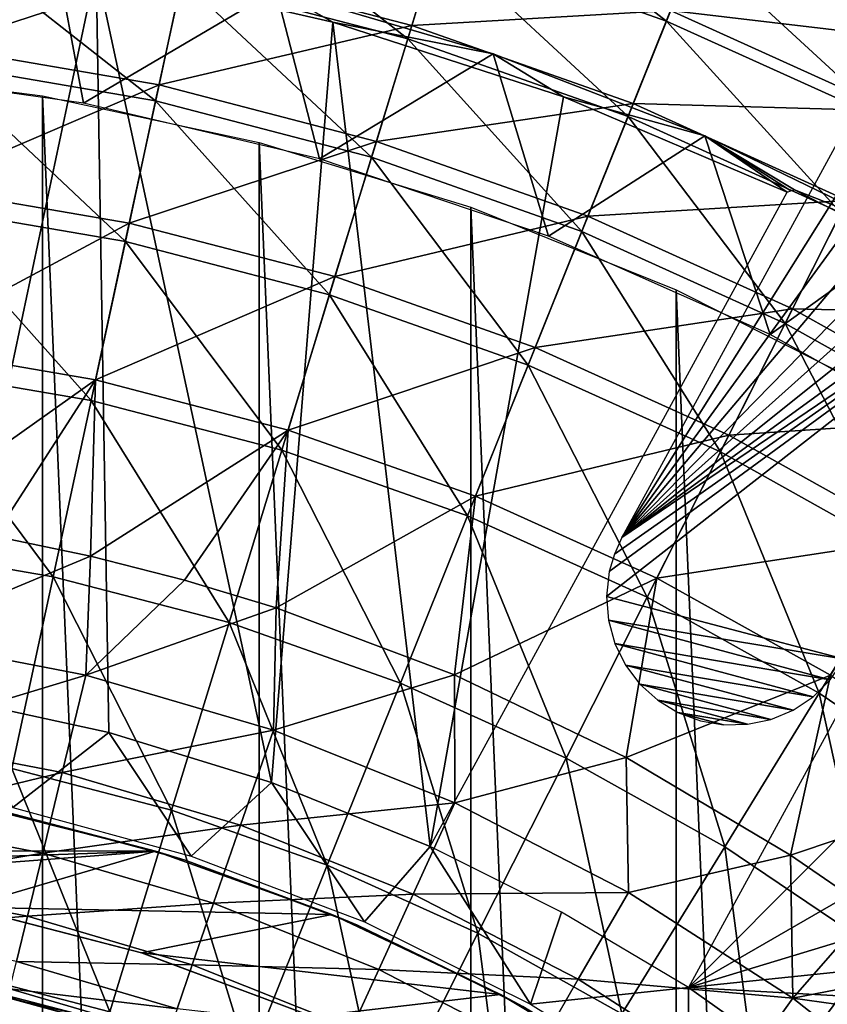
# Model space of a CAD drawing. Header units: millimetres. Extents: x -208 to -25, y 23 to 205.
# Tile 499 of 635: x -112.4 to -104.44, y 130.21 to 139.92. Entities that reach past the tile are written whole.
import ezdxf

# ---------------------------------------------------------------- set-up
doc = ezdxf.new("R2010")
doc.units = ezdxf.units.MM
doc.header["$LTSCALE"] = 65.185185
for name, color, linetype in [('1', 7, 'CONTINUOUS'), ('14', 7, 'CONTINUOUS'), ('225', 7, 'CONTINUOUS'), ('23', 7, 'CONTINUOUS'), ('26', 7, 'CONTINUOUS'), ('3', 7, 'CONTINUOUS'), ('33', 7, 'CONTINUOUS'), ('34', 7, 'CONTINUOUS'), ('4', 7, 'CONTINUOUS'), ('520', 7, 'CONTINUOUS'), ('527', 7, 'CONTINUOUS'), ('528', 7, 'CONTINUOUS'), ('530', 7, 'CONTINUOUS'), ('546', 7, 'CONTINUOUS')]:
    doc.layers.add(name, color=color, linetype=linetype)

msp = doc.modelspace()

# ---------------------------------------------------------------- linework, layer by layer
at = {"layer": '1', "linetype": 'CONTINUOUS'}
for points in [[(-112.8565, 132.1725, 4.24), (-111.0652, 131.7227, 4.24), (-112.5237, 132.1032, -23.26), (-112.8565, 132.1725, 4.24)], [(-112.5237, 132.1032, -23.26), (-111.0652, 131.7227, 4.24), (-112.5237, 132.1032, -39.76), (-112.5237, 132.1032, -23.26)], [(-112.5237, 132.1032, -39.76), (-111.0652, 131.7227, 4.24), (-110.7734, 131.6313, -39.76), (-112.5237, 132.1032, -39.76)], [(-111.0652, 131.7227, 4.24), (-109.3265, 131.0983, 4.24), (-110.7734, 131.6313, -39.76), (-111.0652, 131.7227, 4.24)], [(-110.7734, 131.6313, -39.76), (-109.3265, 131.0983, 4.24), (-109.0747, 130.9917, -39.76), (-110.7734, 131.6313, -39.76)], [(-109.3265, 131.0983, 4.24), (-107.665, 130.3102, 4.24), (-109.0747, 130.9917, -39.76), (-109.3265, 131.0983, 4.24)], [(-109.0747, 130.9917, -39.76), (-107.665, 130.3102, 4.24), (-107.4443, 130.1899, -39.76), (-109.0747, 130.9917, -39.76)], [(-107.665, 130.3102, 4.24), (-106.0909, 129.3643, 4.24), (-107.4443, 130.1899, -39.76), (-107.665, 130.3102, 4.24)]]:
    msp.add_3dface(points, dxfattribs=at)
at = {"layer": '14', "linetype": 'CONTINUOUS'}
for points in [[(-109.3177, 139.8927, -148.76), (-109.8802, 140.2121, -167.76), (-111.65, 140.4269, -148.76), (-109.3177, 139.8927, -148.76)], [(-107.7352, 139.5787, -167.76), (-109.8802, 140.2121, -167.76), (-109.3177, 139.8927, -148.76), (-107.7352, 139.5787, -167.76)], [(-107.0417, 139.155, -148.76), (-107.7352, 139.5787, -167.76), (-109.3177, 139.8927, -148.76), (-107.0417, 139.155, -148.76)], [(-105.6497, 138.7707, -167.76), (-107.7352, 139.5787, -167.76), (-107.0417, 139.155, -148.76), (-105.6497, 138.7707, -167.76)], [(-104.8365, 138.2177, -148.76), (-105.6497, 138.7707, -167.76), (-107.0417, 139.155, -148.76), (-104.8365, 138.2177, -148.76)], [(-103.6372, 137.7953, -167.76), (-105.6497, 138.7707, -167.76), (-104.7641, 138.241, -154.76), (-103.6372, 137.7953, -167.76)], [(-104.7641, 138.241, -154.76), (-105.6497, 138.7707, -167.76), (-104.8003, 138.2294, -151.7603), (-104.7641, 138.241, -154.76)], [(-104.8003, 138.2294, -151.7603), (-105.6497, 138.7707, -167.76), (-104.8365, 138.2177, -148.76), (-104.8003, 138.2294, -151.7603)], [(-103.5194, 137.6025, -154.76), (-103.6372, 137.7953, -167.76), (-104.7641, 138.241, -154.76), (-103.5194, 137.6025, -154.76)]]:
    msp.add_3dface(points, dxfattribs=at)
at = {"layer": '225', "linetype": 'CONTINUOUS'}
for points in [[(-104.1369, 139.08, -148.76), (-106.4671, 134.8123, -148.76), (-103.9724, 138.7872, -148.76), (-104.1369, 139.08, -148.76)], [(-103.9724, 138.7872, -148.76), (-106.4671, 134.8123, -148.76), (-103.7643, 138.5256, -148.76), (-103.9724, 138.7872, -148.76)], [(-103.7643, 138.5256, -148.76), (-106.4671, 134.8123, -148.76), (-103.5174, 138.3002, -148.76), (-103.7643, 138.5256, -148.76)], [(-106.4671, 134.8123, -148.76), (-103.2365, 138.1162, -148.76), (-103.5174, 138.3002, -148.76), (-106.4671, 134.8123, -148.76)], [(-102.9311, 137.9798, -148.76), (-103.2365, 138.1162, -148.76), (-106.4671, 134.8123, -148.76), (-102.9311, 137.9798, -148.76)], [(-102.6095, 137.894, -148.76), (-102.9311, 137.9798, -148.76), (-106.4671, 134.8123, -148.76), (-102.6095, 137.894, -148.76)], [(-104.2728, 133.6142, -148.76), (-101.9444, 137.8789, -148.76), (-106.6183, 134.2329, -148.76), (-104.2728, 133.6142, -148.76)], [(-106.6183, 134.2329, -148.76), (-101.9444, 137.8789, -148.76), (-106.5914, 134.479, -148.76), (-106.6183, 134.2329, -148.76)], [(-106.5914, 134.479, -148.76), (-101.9444, 137.8789, -148.76), (-106.5411, 134.6501, -148.76), (-106.5914, 134.479, -148.76)], [(-106.5411, 134.6501, -148.76), (-101.9444, 137.8789, -148.76), (-106.4671, 134.8123, -148.76), (-106.5411, 134.6501, -148.76)], [(-102.2783, 137.8599, -148.76), (-102.6095, 137.894, -148.76), (-106.4671, 134.8123, -148.76), (-102.2783, 137.8599, -148.76)], [(-101.9444, 137.8789, -148.76), (-102.2783, 137.8599, -148.76), (-106.4671, 134.8123, -148.76), (-101.9444, 137.8789, -148.76)], [(-106.601, 133.9974, -148.76), (-104.2728, 133.6142, -148.76), (-106.6183, 134.2329, -148.76), (-106.601, 133.9974, -148.76)], [(-104.4137, 133.4106, -148.76), (-104.2728, 133.6142, -148.76), (-106.601, 133.9974, -148.76), (-104.4137, 133.4106, -148.76)], [(-106.5377, 133.7691, -148.76), (-104.4137, 133.4106, -148.76), (-106.601, 133.9974, -148.76), (-106.5377, 133.7691, -148.76)], [(-104.581, 133.2439, -148.76), (-104.4137, 133.4106, -148.76), (-106.5377, 133.7691, -148.76), (-104.581, 133.2439, -148.76)], [(-106.4321, 133.5546, -148.76), (-104.581, 133.2439, -148.76), (-106.5377, 133.7691, -148.76), (-106.4321, 133.5546, -148.76)], [(-104.7783, 133.1128, -148.76), (-104.581, 133.2439, -148.76), (-106.4321, 133.5546, -148.76), (-104.7783, 133.1128, -148.76)], [(-106.2906, 133.3685, -148.76), (-104.7783, 133.1128, -148.76), (-106.4321, 133.5546, -148.76), (-106.2906, 133.3685, -148.76)], [(-104.9986, 133.02, -148.76), (-104.7783, 133.1128, -148.76), (-106.2906, 133.3685, -148.76), (-104.9986, 133.02, -148.76)], [(-106.1143, 133.2095, -148.76), (-104.9986, 133.02, -148.76), (-106.2906, 133.3685, -148.76), (-106.1143, 133.2095, -148.76)], [(-105.2274, 132.9719, -148.76), (-104.9986, 133.02, -148.76), (-106.1143, 133.2095, -148.76), (-105.2274, 132.9719, -148.76)], [(-105.9157, 133.0891, -148.76), (-105.2274, 132.9719, -148.76), (-106.1143, 133.2095, -148.76), (-105.9157, 133.0891, -148.76)], [(-105.4648, 132.9672, -148.76), (-105.2274, 132.9719, -148.76), (-105.9157, 133.0891, -148.76), (-105.4648, 132.9672, -148.76)], [(-105.6937, 133.0063, -148.76), (-105.4648, 132.9672, -148.76), (-105.9157, 133.0891, -148.76), (-105.6937, 133.0063, -148.76)]]:
    msp.add_3dface(points, dxfattribs=at)
at = {"layer": '23', "linetype": 'CONTINUOUS'}
for points in [[(-114.2818, 140.942, -167.76), (-112.0697, 140.6684, -167.76), (-114.1326, 139.4233, -167.76), (-114.2818, 140.942, -167.76)], [(-114.1326, 139.4233, -167.76), (-112.0697, 140.6684, -167.76), (-111.7763, 139.0933, -167.76), (-114.1326, 139.4233, -167.76)], [(-112.0697, 140.6684, -167.76), (-109.8802, 140.2121, -167.76), (-111.7763, 139.0933, -167.76), (-112.0697, 140.6684, -167.76)], [(-111.7763, 139.0933, -167.76), (-109.8802, 140.2121, -167.76), (-109.4497, 138.5438, -167.76), (-111.7763, 139.0933, -167.76)], [(-109.8802, 140.2121, -167.76), (-107.7352, 139.5787, -167.76), (-109.4497, 138.5438, -167.76), (-109.8802, 140.2121, -167.76)], [(-109.4497, 138.5438, -167.76), (-107.7352, 139.5787, -167.76), (-107.19, 137.7834, -167.76), (-109.4497, 138.5438, -167.76)], [(-107.7352, 139.5787, -167.76), (-105.6497, 138.7707, -167.76), (-107.19, 137.7834, -167.76), (-107.7352, 139.5787, -167.76)], [(-107.19, 137.7834, -167.76), (-105.6497, 138.7707, -167.76), (-105.0045, 136.8145, -167.76), (-107.19, 137.7834, -167.76)], [(-105.6497, 138.7707, -167.76), (-103.6372, 137.7953, -167.76), (-105.0045, 136.8145, -167.76), (-105.6497, 138.7707, -167.76)], [(-105.0045, 136.8145, -167.76), (-103.6372, 137.7953, -167.76), (-102.9281, 135.6527, -167.76), (-105.0045, 136.8145, -167.76)]]:
    msp.add_3dface(points, dxfattribs=at)
at = {"layer": '26', "linetype": 'CONTINUOUS'}
for points in [[(-100.5471, 135.6545, -148.76), (-102.2898, 136.8272, -148.76), (-105.8117, 130.3768, -148.76), (-100.5471, 135.6545, -148.76)], [(-98.9095, 134.3589, -148.76), (-100.5471, 135.6545, -148.76), (-105.8117, 130.3768, -148.76), (-98.9095, 134.3589, -148.76)], [(-97.3725, 132.936, -148.76), (-98.9095, 134.3589, -148.76), (-105.8117, 130.3768, -148.76), (-97.3725, 132.936, -148.76)], [(-95.9496, 131.3991, -148.76), (-97.3725, 132.936, -148.76), (-105.8117, 130.3768, -148.76), (-95.9496, 131.3991, -148.76)], [(-94.654, 129.7614, -148.76), (-95.9496, 131.3991, -148.76), (-105.8117, 130.3768, -148.76), (-94.654, 129.7614, -148.76)], [(-94.654, 129.7614, -148.76), (-105.8117, 130.3768, -148.76), (-104.4435, 129.4094, -148.76), (-94.654, 129.7614, -148.76)]]:
    msp.add_3dface(points, dxfattribs=at)
at = {"layer": '3', "linetype": 'CONTINUOUS'}
for points in [[(-112.9471, 131.1706, 4.24), (-112.9382, 131.1689, -4.76), (-111.2044, 130.7191, 4.24), (-112.9471, 131.1706, 4.24)], [(-112.9382, 131.1689, -4.76), (-111.1912, 130.7149, -4.76), (-111.2044, 130.7191, 4.24), (-112.9382, 131.1689, -4.76)], [(-111.2044, 130.7191, 4.24), (-111.1912, 130.7149, -4.76), (-109.517, 130.0932, 4.24), (-111.2044, 130.7191, 4.24)], [(-111.1912, 130.7149, -4.76), (-109.5011, 130.0866, -4.76), (-109.517, 130.0932, 4.24), (-111.1912, 130.7149, -4.76)]]:
    msp.add_3dface(points, dxfattribs=at)
at = {"layer": '33', "linetype": 'CONTINUOUS'}
for points in [[(-111.65, 140.4269, -148.76), (-114.0237, 140.7534, -148.76), (-113.1737, 133.2486, -148.76), (-111.65, 140.4269, -148.76)], [(-111.5268, 132.8922, -148.76), (-111.65, 140.4269, -148.76), (-113.1737, 133.2486, -148.76), (-111.5268, 132.8922, -148.76)], [(-109.3177, 139.8927, -148.76), (-111.65, 140.4269, -148.76), (-109.9219, 132.3986, -148.76), (-109.3177, 139.8927, -148.76)], [(-109.9219, 132.3986, -148.76), (-111.65, 140.4269, -148.76), (-111.5268, 132.8922, -148.76), (-109.9219, 132.3986, -148.76)], [(-108.3581, 131.7678, -148.76), (-109.3177, 139.8927, -148.76), (-109.9219, 132.3986, -148.76), (-108.3581, 131.7678, -148.76)], [(-107.0417, 139.155, -148.76), (-109.3177, 139.8927, -148.76), (-108.3581, 131.7678, -148.76), (-107.0417, 139.155, -148.76)], [(-104.8365, 138.2177, -148.76), (-107.0417, 139.155, -148.76), (-108.3581, 131.7678, -148.76), (-104.8365, 138.2177, -148.76)]]:
    msp.add_3dface(points, dxfattribs=at)
at = {"layer": '34', "linetype": 'CONTINUOUS'}
for points in [[(-112.4737, 132.1519, -39.76), (-111.5268, 132.8922, -148.76), (-113.1737, 133.2486, -148.76), (-112.4737, 132.1519, -39.76)], [(-111.5268, 132.8922, -148.76), (-112.4737, 132.1519, -39.76), (-110.7132, 131.6731, -39.76), (-111.5268, 132.8922, -148.76)], [(-109.9219, 132.3986, -148.76), (-111.5268, 132.8922, -148.76), (-110.7132, 131.6731, -39.76), (-109.9219, 132.3986, -148.76)], [(-109.006, 131.0254, -39.76), (-109.9219, 132.3986, -148.76), (-110.7132, 131.6731, -39.76), (-109.006, 131.0254, -39.76)], [(-108.3581, 131.7678, -148.76), (-109.9219, 132.3986, -148.76), (-109.006, 131.0254, -39.76), (-108.3581, 131.7678, -148.76)], [(-107.3677, 130.2141, -39.76), (-108.3581, 131.7678, -148.76), (-109.006, 131.0254, -39.76), (-107.3677, 130.2141, -39.76)], [(-107.0627, 131.1213, -148.76), (-108.3581, 131.7678, -148.76), (-107.3677, 130.2141, -39.76), (-107.0627, 131.1213, -148.76)], [(-105.8117, 130.3768, -148.76), (-107.0627, 131.1213, -148.76), (-107.3677, 130.2141, -39.76), (-105.8117, 130.3768, -148.76)], [(-105.8167, 129.2481, -39.76), (-105.8117, 130.3768, -148.76), (-107.3677, 130.2141, -39.76), (-105.8167, 129.2481, -39.76)], [(-104.4435, 129.4094, -148.76), (-105.8117, 130.3768, -148.76), (-105.8167, 129.2481, -39.76), (-104.4435, 129.4094, -148.76)]]:
    msp.add_3dface(points, dxfattribs=at)
at = {"layer": '4', "linetype": 'CONTINUOUS'}
for points in [[(-111.0652, 131.7227, 4.24), (-112.8565, 132.1725, 4.24), (-121.9691, 131.7267, 4.24), (-111.0652, 131.7227, 4.24)], [(-111.0652, 131.7227, 4.24), (-121.9691, 131.7267, 4.24), (-116.5237, 131.5348, 4.24), (-111.0652, 131.7227, 4.24)], [(-111.0652, 131.7227, 4.24), (-116.5237, 131.5348, 4.24), (-114.723, 131.4432, 4.24), (-111.0652, 131.7227, 4.24)], [(-111.0652, 131.7227, 4.24), (-114.723, 131.4432, 4.24), (-112.9471, 131.1706, 4.24), (-111.0652, 131.7227, 4.24)], [(-109.3265, 131.0983, 4.24), (-111.0652, 131.7227, 4.24), (-112.9471, 131.1706, 4.24), (-109.3265, 131.0983, 4.24)], [(-109.3265, 131.0983, 4.24), (-112.9471, 131.1706, 4.24), (-111.2044, 130.7191, 4.24), (-109.3265, 131.0983, 4.24)], [(-107.665, 130.3102, 4.24), (-109.3265, 131.0983, 4.24), (-111.2044, 130.7191, 4.24), (-107.665, 130.3102, 4.24)], [(-107.665, 130.3102, 4.24), (-111.2044, 130.7191, 4.24), (-109.517, 130.0932, 4.24), (-107.665, 130.3102, 4.24)], [(-106.0909, 129.3643, 4.24), (-107.665, 130.3102, 4.24), (-109.517, 130.0932, 4.24), (-106.0909, 129.3643, 4.24)]]:
    msp.add_3dface(points, dxfattribs=at)
at = {"layer": '520', "linetype": 'CONTINUOUS'}
for points in [[(-111.4337, 130.0141, 10.3214), (-113.1207, 130.4497, 10.3214), (-111.6901, 130.0508, 11.8717), (-111.4337, 130.0141, 10.3214)], [(-111.6901, 130.0508, 11.8717), (-113.1207, 130.4497, 10.3214), (-112.4943, 130.2685, 11.8717), (-111.6901, 130.0508, 11.8717)]]:
    msp.add_3dface(points, dxfattribs=at)
at = {"layer": '527', "linetype": 'CONTINUOUS'}
msp.add_3dface([(-113.1207, 130.4497, 10.3214), (-111.4337, 130.0141, 10.3214), (-113.3986, 128.9615, 7.3229), (-113.1207, 130.4497, 10.3214)], dxfattribs=at)
at = {"layer": '528', "linetype": 'CONTINUOUS'}
for points in [[(-111.7054, 134.6283, 27.6164), (-113.6431, 133.8199, 25.5508), (-112.6548, 134.8252, 27.6165), (-111.7054, 134.6283, 27.6164)], [(-111.7516, 133.4554, 25.5508), (-113.6431, 133.8199, 25.5508), (-111.7054, 134.6283, 27.6164), (-111.7516, 133.4554, 25.5508)], [(-110.7801, 134.3925, 27.6164), (-111.7516, 133.4554, 25.5508), (-111.7054, 134.6283, 27.6164), (-110.7801, 134.3925, 27.6164)], [(-109.8766, 134.119, 27.6164), (-111.7516, 133.4554, 25.5508), (-110.7801, 134.3925, 27.6164), (-109.8766, 134.119, 27.6164)], [(-109.9034, 132.9127, 25.5508), (-111.7516, 133.4554, 25.5508), (-109.8766, 134.119, 27.6164), (-109.9034, 132.9127, 25.5508)], [(-108.1194, 133.4579, 27.6164), (-109.9034, 132.9127, 25.5508), (-109.8766, 134.119, 27.6164), (-108.1194, 133.4579, 27.6164)], [(-111.7516, 133.4554, 25.5508), (-113.7836, 132.8421, 23.3991), (-113.6431, 133.8199, 25.5508), (-111.7516, 133.4554, 25.5508)], [(-111.9845, 132.4954, 23.3991), (-113.7836, 132.8421, 23.3991), (-111.7516, 133.4554, 25.5508), (-111.9845, 132.4954, 23.3991)], [(-109.9034, 132.9127, 25.5508), (-111.9845, 132.4954, 23.3991), (-111.7516, 133.4554, 25.5508), (-109.9034, 132.9127, 25.5508)], [(-108.1152, 132.1968, 25.5508), (-109.9034, 132.9127, 25.5508), (-108.1194, 133.4579, 27.6164), (-108.1152, 132.1968, 25.5508)], [(-106.4256, 132.6446, 27.6164), (-108.1152, 132.1968, 25.5508), (-108.1194, 133.4579, 27.6164), (-106.4256, 132.6446, 27.6164)], [(-110.2266, 131.9792, 23.3991), (-111.9845, 132.4954, 23.3991), (-109.9034, 132.9127, 25.5508), (-110.2266, 131.9792, 23.3991)], [(-108.1152, 132.1968, 25.5508), (-110.2266, 131.9792, 23.3991), (-109.9034, 132.9127, 25.5508), (-108.1152, 132.1968, 25.5508)], [(-111.9845, 132.4954, 23.3991), (-113.8998, 132.034, 21.1767), (-113.7836, 132.8421, 23.3991), (-111.9845, 132.4954, 23.3991)], [(-106.4031, 131.3142, 25.5508), (-108.1152, 132.1968, 25.5508), (-106.4256, 132.6446, 27.6164), (-106.4031, 131.3142, 25.5508)], [(-104.8043, 131.6824, 27.6165), (-106.4031, 131.3142, 25.5508), (-106.4256, 132.6446, 27.6164), (-104.8043, 131.6824, 27.6165)], [(-112.177, 131.7019, 21.1767), (-113.8998, 132.034, 21.1767), (-111.9845, 132.4954, 23.3991), (-112.177, 131.7019, 21.1767)], [(-110.2266, 131.9792, 23.3991), (-112.177, 131.7019, 21.1767), (-111.9845, 132.4954, 23.3991), (-110.2266, 131.9792, 23.3991)], [(-108.5256, 131.2982, 23.3991), (-110.2266, 131.9792, 23.3991), (-108.1152, 132.1968, 25.5508), (-108.5256, 131.2982, 23.3991)], [(-106.4031, 131.3142, 25.5508), (-108.5256, 131.2982, 23.3991), (-108.1152, 132.1968, 25.5508), (-106.4031, 131.3142, 25.5508)], [(-112.177, 131.7019, 21.1767), (-113.9909, 131.4004, 18.8973), (-113.8998, 132.034, 21.1767), (-112.177, 131.7019, 21.1767)], [(-110.4936, 131.2076, 21.1767), (-112.177, 131.7019, 21.1767), (-110.2266, 131.9792, 23.3991), (-110.4936, 131.2076, 21.1767)], [(-108.5256, 131.2982, 23.3991), (-110.4936, 131.2076, 21.1767), (-110.2266, 131.9792, 23.3991), (-108.5256, 131.2982, 23.3991)], [(-112.3279, 131.0799, 18.8973), (-113.9909, 131.4004, 18.8973), (-112.177, 131.7019, 21.1767), (-112.3279, 131.0799, 18.8973)], [(-110.4936, 131.2076, 21.1767), (-112.3279, 131.0799, 18.8973), (-112.177, 131.7019, 21.1767), (-110.4936, 131.2076, 21.1767)], [(-104.7827, 130.2728, 25.5508), (-106.4031, 131.3142, 25.5508), (-104.8043, 131.6824, 27.6165), (-104.7827, 130.2728, 25.5508)], [(-104.0203, 131.1437, 27.6164), (-104.7827, 130.2728, 25.5508), (-104.8043, 131.6824, 27.6165), (-104.0203, 131.1437, 27.6164)], [(-112.3279, 131.0799, 18.8973), (-114.0563, 130.9455, 16.5747), (-113.9909, 131.4004, 18.8973), (-112.3279, 131.0799, 18.8973)], [(-106.8971, 130.4586, 23.3991), (-108.5256, 131.2982, 23.3991), (-106.4031, 131.3142, 25.5508), (-106.8971, 130.4586, 23.3991)], [(-104.7827, 130.2728, 25.5508), (-106.8971, 130.4586, 23.3991), (-106.4031, 131.3142, 25.5508), (-104.7827, 130.2728, 25.5508)], [(-110.7029, 130.6028, 18.8973), (-112.3279, 131.0799, 18.8973), (-110.4936, 131.2076, 21.1767), (-110.7029, 130.6028, 18.8973)], [(-108.8648, 130.5555, 21.1767), (-110.7029, 130.6028, 18.8973), (-110.4936, 131.2076, 21.1767), (-108.8648, 130.5555, 21.1767)], [(-108.8648, 130.5555, 21.1767), (-110.4936, 131.2076, 21.1767), (-108.5256, 131.2982, 23.3991), (-108.8648, 130.5555, 21.1767)], [(-106.8971, 130.4586, 23.3991), (-108.8648, 130.5555, 21.1767), (-108.5256, 131.2982, 23.3991), (-106.8971, 130.4586, 23.3991)], [(-103.2579, 130.5683, 27.6164), (-104.7827, 130.2728, 25.5508), (-104.0203, 131.1437, 27.6164), (-103.2579, 130.5683, 27.6164)], [(-112.4363, 130.6332, 16.5747), (-114.0563, 130.9455, 16.5747), (-112.3279, 131.0799, 18.8973), (-112.4363, 130.6332, 16.5747)], [(-110.7029, 130.6028, 18.8973), (-112.4363, 130.6332, 16.5747), (-112.3279, 131.0799, 18.8973), (-110.7029, 130.6028, 18.8973)], [(-110.8533, 130.1684, 16.5747), (-112.5015, 130.3645, 14.2233), (-112.4363, 130.6332, 16.5747), (-110.8533, 130.1684, 16.5747)], [(-110.8533, 130.1684, 16.5747), (-112.4363, 130.6332, 16.5747), (-110.7029, 130.6028, 18.8973), (-110.8533, 130.1684, 16.5747)], [(-109.1306, 129.9733, 18.8973), (-110.8533, 130.1684, 16.5747), (-110.7029, 130.6028, 18.8973), (-109.1306, 129.9733, 18.8973)], [(-109.1306, 129.9733, 18.8973), (-110.7029, 130.6028, 18.8973), (-108.8648, 130.5555, 21.1767), (-109.1306, 129.9733, 18.8973)], [(-107.3053, 129.7516, 21.1767), (-109.1306, 129.9733, 18.8973), (-108.8648, 130.5555, 21.1767), (-107.3053, 129.7516, 21.1767)], [(-107.3053, 129.7516, 21.1767), (-108.8648, 130.5555, 21.1767), (-106.8971, 130.4586, 23.3991), (-107.3053, 129.7516, 21.1767)], [(-102.5205, 129.9581, 27.6164), (-104.7827, 130.2728, 25.5508), (-103.2579, 130.5683, 27.6164), (-102.5205, 129.9581, 27.6164)], [(-105.3557, 129.4681, 23.3991), (-107.3053, 129.7516, 21.1767), (-106.8971, 130.4586, 23.3991), (-105.3557, 129.4681, 23.3991)], [(-105.3557, 129.4681, 23.3991), (-106.8971, 130.4586, 23.3991), (-104.7827, 130.2728, 25.5508), (-105.3557, 129.4681, 23.3991)], [(-110.9437, 129.9071, 14.2233), (-112.4943, 130.2685, 11.8717), (-112.5015, 130.3645, 14.2233), (-110.9437, 129.9071, 14.2233)], [(-110.9437, 129.9071, 14.2233), (-112.5015, 130.3645, 14.2233), (-110.8533, 130.1684, 16.5747), (-110.9437, 129.9071, 14.2233)], [(-111.6901, 130.0508, 11.8717), (-112.4943, 130.2685, 11.8717), (-110.9437, 129.9071, 14.2233), (-111.6901, 130.0508, 11.8717)], [(-103.2686, 129.0821, 25.5508), (-105.3557, 129.4681, 23.3991), (-104.7827, 130.2728, 25.5508), (-103.2686, 129.0821, 25.5508)], [(-103.2686, 129.0821, 25.5508), (-104.7827, 130.2728, 25.5508), (-102.5205, 129.9581, 27.6164), (-103.2686, 129.0821, 25.5508)]]:
    msp.add_3dface(points, dxfattribs=at)
at = {"layer": '530', "linetype": 'CONTINUOUS'}
for points in [[(-108.2812, 140.6993, 58.6226), (-106.0284, 139.9033, 58.6226), (-108.0466, 141.4652, 56.1652), (-108.2812, 140.6993, 58.6226)], [(-108.0466, 141.4652, 56.1652), (-106.0284, 139.9033, 58.6226), (-105.7297, 140.6466, 56.1652), (-108.0466, 141.4652, 56.1652)], [(-110.8073, 140.309, 60.9996), (-108.5785, 139.7287, 60.9996), (-110.5934, 141.3013, 58.6226), (-110.8073, 140.309, 60.9996)], [(-110.5934, 141.3013, 58.6226), (-108.5785, 139.7287, 60.9996), (-108.2812, 140.6993, 58.6226), (-110.5934, 141.3013, 58.6226)], [(-105.7297, 140.6466, 56.1652), (-103.4906, 139.6344, 56.1652), (-105.5132, 141.1856, 53.6466), (-105.7297, 140.6466, 56.1652)], [(-105.5132, 141.1856, 53.6466), (-103.4906, 139.6344, 56.1652), (-103.2291, 140.1531, 53.6466), (-105.5132, 141.1856, 53.6466)], [(-113.0598, 140.8347, 35.9796), (-110.7783, 140.4435, 35.9796), (-113.2117, 139.6484, 33.6882), (-113.0598, 140.8347, 35.9796)], [(-110.7783, 140.4435, 35.9796), (-108.2486, 140.8057, 38.3676), (-108.5382, 139.8602, 35.9796), (-110.7783, 140.4435, 35.9796)], [(-108.2486, 140.8057, 38.3676), (-105.9869, 140.0066, 38.3676), (-108.5382, 139.8602, 35.9796), (-108.2486, 140.8057, 38.3676)], [(-105.6983, 140.7248, 40.8337), (-103.4526, 139.7097, 40.8337), (-105.9869, 140.0066, 38.3676), (-105.6983, 140.7248, 40.8337)], [(-105.6983, 140.7248, 40.8337), (-103.2036, 140.2036, 43.3585), (-103.4526, 139.7097, 40.8337), (-105.6983, 140.7248, 40.8337)], [(-113.2324, 139.487, 63.2777), (-111.0645, 139.1153, 63.2777), (-113.0773, 140.6983, 60.9996), (-113.2324, 139.487, 63.2777)], [(-113.0773, 140.6983, 60.9996), (-111.0645, 139.1153, 63.2777), (-110.8073, 140.309, 60.9996), (-113.0773, 140.6983, 60.9996)], [(-108.5785, 139.7287, 60.9996), (-106.4069, 138.9614, 60.9996), (-108.2812, 140.6993, 58.6226), (-108.5785, 139.7287, 60.9996)], [(-108.2812, 140.6993, 58.6226), (-106.4069, 138.9614, 60.9996), (-106.0284, 139.9033, 58.6226), (-108.2812, 140.6993, 58.6226)], [(-106.0284, 139.9033, 58.6226), (-103.8512, 138.9191, 58.6226), (-105.7297, 140.6466, 56.1652), (-106.0284, 139.9033, 58.6226)], [(-105.7297, 140.6466, 56.1652), (-103.8512, 138.9191, 58.6226), (-103.4906, 139.6344, 56.1652), (-105.7297, 140.6466, 56.1652)], [(-113.2117, 139.6484, 33.6882), (-110.7783, 140.4435, 35.9796), (-111.0303, 139.2743, 33.6882), (-113.2117, 139.6484, 33.6882)], [(-110.7783, 140.4435, 35.9796), (-108.5382, 139.8602, 35.9796), (-111.0303, 139.2743, 33.6882), (-110.7783, 140.4435, 35.9796)], [(-111.0645, 139.1153, 63.2777), (-108.936, 138.5611, 63.2777), (-110.8073, 140.309, 60.9996), (-111.0645, 139.1153, 63.2777)], [(-110.8073, 140.309, 60.9996), (-108.936, 138.5611, 63.2777), (-108.5785, 139.7287, 60.9996), (-110.8073, 140.309, 60.9996)], [(-108.5382, 139.8602, 35.9796), (-105.9869, 140.0066, 38.3676), (-106.3556, 139.089, 35.9796), (-108.5382, 139.8602, 35.9796)], [(-105.9869, 140.0066, 38.3676), (-103.8011, 139.0186, 38.3676), (-106.3556, 139.089, 35.9796), (-105.9869, 140.0066, 38.3676)], [(-105.9869, 140.0066, 38.3676), (-103.4526, 139.7097, 40.8337), (-103.8011, 139.0186, 38.3676), (-105.9869, 140.0066, 38.3676)], [(-111.0303, 139.2743, 33.6882), (-108.5382, 139.8602, 35.9796), (-108.8884, 138.7166, 33.6882), (-111.0303, 139.2743, 33.6882)], [(-108.5382, 139.8602, 35.9796), (-106.3556, 139.089, 35.9796), (-108.8884, 138.7166, 33.6882), (-108.5382, 139.8602, 35.9796)], [(-106.4069, 138.9614, 60.9996), (-104.3082, 138.0128, 60.9996), (-106.0284, 139.9033, 58.6226), (-106.4069, 138.9614, 60.9996)], [(-106.0284, 139.9033, 58.6226), (-104.3082, 138.0128, 60.9996), (-103.8512, 138.9191, 58.6226), (-106.0284, 139.9033, 58.6226)], [(-113.2117, 139.6484, 33.6882), (-111.0303, 139.2743, 33.6882), (-113.3887, 138.2659, 31.5115), (-113.2117, 139.6484, 33.6882)], [(-108.936, 138.5611, 63.2777), (-106.8622, 137.8284, 63.2777), (-108.5785, 139.7287, 60.9996), (-108.936, 138.5611, 63.2777)], [(-108.5785, 139.7287, 60.9996), (-106.8622, 137.8284, 63.2777), (-106.4069, 138.9614, 60.9996), (-108.5785, 139.7287, 60.9996)], [(-113.4124, 138.0809, 65.439), (-111.3632, 137.7295, 65.439), (-113.2324, 139.487, 63.2777), (-113.4124, 138.0809, 65.439)], [(-113.2324, 139.487, 63.2777), (-111.3632, 137.7295, 65.439), (-111.0645, 139.1153, 63.2777), (-113.2324, 139.487, 63.2777)], [(-113.3887, 138.2659, 31.5115), (-111.0303, 139.2743, 33.6882), (-111.3239, 137.9119, 31.5115), (-113.3887, 138.2659, 31.5115)], [(-111.0303, 139.2743, 33.6882), (-108.8884, 138.7166, 33.6882), (-111.3239, 137.9119, 31.5115), (-111.0303, 139.2743, 33.6882)], [(-111.3632, 137.7295, 65.439), (-109.3511, 137.2056, 65.439), (-111.0645, 139.1153, 63.2777), (-111.3632, 137.7295, 65.439)], [(-111.0645, 139.1153, 63.2777), (-109.3511, 137.2056, 65.439), (-108.936, 138.5611, 63.2777), (-111.0645, 139.1153, 63.2777)], [(-108.8884, 138.7166, 33.6882), (-106.3556, 139.089, 35.9796), (-106.8015, 137.9793, 33.6882), (-108.8884, 138.7166, 33.6882)], [(-106.3556, 139.089, 35.9796), (-104.2463, 138.1356, 35.9796), (-106.8015, 137.9793, 33.6882), (-106.3556, 139.089, 35.9796)], [(-106.3556, 139.089, 35.9796), (-103.8011, 139.0186, 38.3676), (-104.2463, 138.1356, 35.9796), (-106.3556, 139.089, 35.9796)], [(-106.8622, 137.8284, 63.2777), (-104.858, 136.9224, 63.2777), (-106.4069, 138.9614, 60.9996), (-106.8622, 137.8284, 63.2777)], [(-106.4069, 138.9614, 60.9996), (-104.858, 136.9224, 63.2777), (-104.3082, 138.0128, 60.9996), (-106.4069, 138.9614, 60.9996)], [(-111.3239, 137.9119, 31.5115), (-108.8884, 138.7166, 33.6882), (-109.2965, 137.384, 31.5115), (-111.3239, 137.9119, 31.5115)], [(-108.8884, 138.7166, 33.6882), (-106.8015, 137.9793, 33.6882), (-109.2965, 137.384, 31.5115), (-108.8884, 138.7166, 33.6882)], [(-109.3511, 137.2056, 65.439), (-107.3907, 136.513, 65.439), (-108.936, 138.5611, 63.2777), (-109.3511, 137.2056, 65.439)], [(-108.936, 138.5611, 63.2777), (-107.3907, 136.513, 65.439), (-106.8622, 137.8284, 63.2777), (-108.936, 138.5611, 63.2777)], [(-113.3887, 138.2659, 31.5115), (-111.3239, 137.9119, 31.5115), (-113.5895, 136.6981, 29.4664), (-113.3887, 138.2659, 31.5115)], [(-106.8015, 137.9793, 33.6882), (-104.2463, 138.1356, 35.9796), (-104.7847, 137.0676, 33.6882), (-106.8015, 137.9793, 33.6882)], [(-104.2463, 138.1356, 35.9796), (-102.2254, 137.0067, 35.9796), (-104.7847, 137.0676, 33.6882), (-104.2463, 138.1356, 35.9796)], [(-113.616, 136.4909, 67.4665), (-111.7009, 136.1625, 67.4665), (-113.4124, 138.0809, 65.439), (-113.616, 136.4909, 67.4665)], [(-113.4124, 138.0809, 65.439), (-111.7009, 136.1625, 67.4665), (-111.3632, 137.7295, 65.439), (-113.4124, 138.0809, 65.439)], [(-104.858, 136.9224, 63.2777), (-102.9378, 135.8497, 63.2777), (-104.3082, 138.0128, 60.9996), (-104.858, 136.9224, 63.2777)], [(-113.5895, 136.6981, 29.4664), (-111.3239, 137.9119, 31.5115), (-111.6569, 136.3667, 29.4664), (-113.5895, 136.6981, 29.4664)], [(-111.3239, 137.9119, 31.5115), (-109.2965, 137.384, 31.5115), (-111.6569, 136.3667, 29.4664), (-111.3239, 137.9119, 31.5115)], [(-109.2965, 137.384, 31.5115), (-106.8015, 137.9793, 33.6882), (-107.3212, 136.6861, 31.5115), (-109.2965, 137.384, 31.5115)], [(-106.8015, 137.9793, 33.6882), (-104.7847, 137.0676, 33.6882), (-107.3212, 136.6861, 31.5115), (-106.8015, 137.9793, 33.6882)], [(-107.3907, 136.513, 65.439), (-105.4962, 135.6566, 65.439), (-106.8622, 137.8284, 63.2777), (-107.3907, 136.513, 65.439)], [(-106.8622, 137.8284, 63.2777), (-105.4962, 135.6566, 65.439), (-104.858, 136.9224, 63.2777), (-106.8622, 137.8284, 63.2777)], [(-111.7009, 136.1625, 67.4665), (-109.8205, 135.6729, 67.4665), (-111.3632, 137.7295, 65.439), (-111.7009, 136.1625, 67.4665)], [(-111.3632, 137.7295, 65.439), (-109.8205, 135.6729, 67.4665), (-109.3511, 137.2056, 65.439), (-111.3632, 137.7295, 65.439)], [(-111.6569, 136.3667, 29.4664), (-109.2965, 137.384, 31.5115), (-109.7594, 135.8726, 29.4664), (-111.6569, 136.3667, 29.4664)], [(-109.2965, 137.384, 31.5115), (-107.3212, 136.6861, 31.5115), (-109.7594, 135.8726, 29.4664), (-109.2965, 137.384, 31.5115)], [(-109.8205, 135.6729, 67.4665), (-107.9884, 135.0256, 67.4665), (-109.3511, 137.2056, 65.439), (-109.8205, 135.6729, 67.4665)], [(-109.3511, 137.2056, 65.439), (-107.9884, 135.0256, 67.4665), (-107.3907, 136.513, 65.439), (-109.3511, 137.2056, 65.439)], [(-107.3212, 136.6861, 31.5115), (-104.7847, 137.0676, 33.6882), (-105.4122, 135.8231, 31.5115), (-107.3212, 136.6861, 31.5115)], [(-104.7847, 137.0676, 33.6882), (-102.8525, 135.9882, 33.6882), (-105.4122, 135.8231, 31.5115), (-104.7847, 137.0676, 33.6882)], [(-104.7847, 137.0676, 33.6882), (-102.2254, 137.0067, 35.9796), (-102.8525, 135.9882, 33.6882), (-104.7847, 137.0676, 33.6882)], [(-105.4962, 135.6566, 65.439), (-103.681, 134.6426, 65.439), (-104.858, 136.9224, 63.2777), (-105.4962, 135.6566, 65.439)], [(-104.858, 136.9224, 63.2777), (-103.681, 134.6426, 65.439), (-102.9378, 135.8497, 63.2777), (-104.858, 136.9224, 63.2777)], [(-113.6139, 134.9792, 27.6165), (-113.5895, 136.6981, 29.4664), (-111.6569, 136.3667, 29.4664), (-113.6139, 134.9792, 27.6165)], [(-109.7594, 135.8726, 29.4664), (-107.3212, 136.6861, 31.5115), (-107.9105, 135.2194, 29.4664), (-109.7594, 135.8726, 29.4664)], [(-107.3212, 136.6861, 31.5115), (-105.4122, 135.8231, 31.5115), (-107.9105, 135.2194, 29.4664), (-107.3212, 136.6861, 31.5115)], [(-113.8416, 134.7294, 69.3445), (-112.075, 134.4265, 69.3445), (-113.616, 136.4909, 67.4665), (-113.8416, 134.7294, 69.3445)], [(-113.616, 136.4909, 67.4665), (-112.075, 134.4265, 69.3445), (-111.7009, 136.1625, 67.4665), (-113.616, 136.4909, 67.4665)], [(-107.9884, 135.0256, 67.4665), (-106.2178, 134.2252, 67.4665), (-107.3907, 136.513, 65.439), (-107.9884, 135.0256, 67.4665)], [(-107.3907, 136.513, 65.439), (-106.2178, 134.2252, 67.4665), (-105.4962, 135.6566, 65.439), (-107.3907, 136.513, 65.439)], [(-112.6548, 134.8252, 27.6165), (-113.6139, 134.9792, 27.6165), (-111.6569, 136.3667, 29.4664), (-112.6548, 134.8252, 27.6165)], [(-111.7054, 134.6283, 27.6164), (-112.6548, 134.8252, 27.6165), (-111.6569, 136.3667, 29.4664), (-111.7054, 134.6283, 27.6164)], [(-111.7054, 134.6283, 27.6164), (-111.6569, 136.3667, 29.4664), (-109.7594, 135.8726, 29.4664), (-111.7054, 134.6283, 27.6164)], [(-112.075, 134.4265, 69.3445), (-110.3405, 133.9749, 69.3445), (-111.7009, 136.1625, 67.4665), (-112.075, 134.4265, 69.3445)], [(-111.7009, 136.1625, 67.4665), (-110.3405, 133.9749, 69.3445), (-109.8205, 135.6729, 67.4665), (-111.7009, 136.1625, 67.4665)], [(-105.4122, 135.8231, 31.5115), (-102.8525, 135.9882, 33.6882), (-103.5832, 134.8014, 31.5115), (-105.4122, 135.8231, 31.5115)], [(-110.7801, 134.3925, 27.6164), (-111.7054, 134.6283, 27.6164), (-109.7594, 135.8726, 29.4664), (-110.7801, 134.3925, 27.6164)], [(-109.8766, 134.119, 27.6164), (-110.7801, 134.3925, 27.6164), (-109.7594, 135.8726, 29.4664), (-109.8766, 134.119, 27.6164)], [(-109.8766, 134.119, 27.6164), (-109.7594, 135.8726, 29.4664), (-107.9105, 135.2194, 29.4664), (-109.8766, 134.119, 27.6164)], [(-107.9105, 135.2194, 29.4664), (-105.4122, 135.8231, 31.5115), (-106.1238, 134.4118, 29.4664), (-107.9105, 135.2194, 29.4664)], [(-105.4122, 135.8231, 31.5115), (-103.5832, 134.8014, 31.5115), (-106.1238, 134.4118, 29.4664), (-105.4122, 135.8231, 31.5115)], [(-110.3405, 133.9749, 69.3445), (-108.6506, 133.3778, 69.3445), (-109.8205, 135.6729, 67.4665), (-110.3405, 133.9749, 69.3445)], [(-109.8205, 135.6729, 67.4665), (-108.6506, 133.3778, 69.3445), (-107.9884, 135.0256, 67.4665), (-109.8205, 135.6729, 67.4665)], [(-106.2178, 134.2252, 67.4665), (-104.5215, 133.2776, 67.4665), (-105.4962, 135.6566, 65.439), (-106.2178, 134.2252, 67.4665)], [(-105.4962, 135.6566, 65.439), (-104.5215, 133.2776, 67.4665), (-103.681, 134.6426, 65.439), (-105.4962, 135.6566, 65.439)], [(-108.1194, 133.4579, 27.6164), (-109.8766, 134.119, 27.6164), (-107.9105, 135.2194, 29.4664), (-108.1194, 133.4579, 27.6164)], [(-108.1194, 133.4579, 27.6164), (-107.9105, 135.2194, 29.4664), (-106.1238, 134.4118, 29.4664), (-108.1194, 133.4579, 27.6164)], [(-108.6506, 133.3778, 69.3445), (-107.0173, 132.6395, 69.3445), (-107.9884, 135.0256, 67.4665), (-108.6506, 133.3778, 69.3445)], [(-107.9884, 135.0256, 67.4665), (-107.0173, 132.6395, 69.3445), (-106.2178, 134.2252, 67.4665), (-107.9884, 135.0256, 67.4665)], [(-106.1238, 134.4118, 29.4664), (-103.5832, 134.8014, 31.5115), (-104.412, 133.4555, 29.4664), (-106.1238, 134.4118, 29.4664)], [(-113.8416, 134.7294, 69.3445), (-112.4827, 132.5351, 71.0583), (-112.075, 134.4265, 69.3445), (-113.8416, 134.7294, 69.3445)], [(-104.5215, 133.2776, 67.4665), (-102.9116, 132.1895, 67.4665), (-103.681, 134.6426, 65.439), (-104.5215, 133.2776, 67.4665)], [(-112.4827, 132.5351, 71.0583), (-110.9071, 132.1249, 71.0583), (-112.075, 134.4265, 69.3445), (-112.4827, 132.5351, 71.0583)], [(-112.075, 134.4265, 69.3445), (-110.9071, 132.1249, 71.0583), (-110.3405, 133.9749, 69.3445), (-112.075, 134.4265, 69.3445)], [(-106.4256, 132.6446, 27.6164), (-108.1194, 133.4579, 27.6164), (-106.1238, 134.4118, 29.4664), (-106.4256, 132.6446, 27.6164)], [(-106.4256, 132.6446, 27.6164), (-106.1238, 134.4118, 29.4664), (-104.412, 133.4555, 29.4664), (-106.4256, 132.6446, 27.6164)], [(-107.0173, 132.6395, 69.3445), (-105.4526, 131.7654, 69.3445), (-106.2178, 134.2252, 67.4665), (-107.0173, 132.6395, 69.3445)], [(-106.2178, 134.2252, 67.4665), (-105.4526, 131.7654, 69.3445), (-104.5215, 133.2776, 67.4665), (-106.2178, 134.2252, 67.4665)], [(-110.9071, 132.1249, 71.0583), (-109.372, 131.5825, 71.0583), (-110.3405, 133.9749, 69.3445), (-110.9071, 132.1249, 71.0583)], [(-110.3405, 133.9749, 69.3445), (-109.372, 131.5825, 71.0583), (-108.6506, 133.3778, 69.3445), (-110.3405, 133.9749, 69.3445)], [(-104.8043, 131.6824, 27.6165), (-106.4256, 132.6446, 27.6164), (-104.412, 133.4555, 29.4664), (-104.8043, 131.6824, 27.6165)], [(-104.8043, 131.6824, 27.6165), (-104.412, 133.4555, 29.4664), (-102.7874, 132.3575, 29.4664), (-104.8043, 131.6824, 27.6165)], [(-109.372, 131.5825, 71.0583), (-107.8884, 130.9118, 71.0583), (-108.6506, 133.3778, 69.3445), (-109.372, 131.5825, 71.0583)], [(-108.6506, 133.3778, 69.3445), (-107.8884, 130.9118, 71.0583), (-107.0173, 132.6395, 69.3445), (-108.6506, 133.3778, 69.3445)], [(-105.4526, 131.7654, 69.3445), (-103.9676, 130.7617, 69.3445), (-104.5215, 133.2776, 67.4665), (-105.4526, 131.7654, 69.3445)], [(-104.5215, 133.2776, 67.4665), (-103.9676, 130.7617, 69.3445), (-102.9116, 132.1895, 67.4665), (-104.5215, 133.2776, 67.4665)], [(-107.8884, 130.9118, 71.0583), (-106.467, 130.1178, 71.0583), (-107.0173, 132.6395, 69.3445), (-107.8884, 130.9118, 71.0583)], [(-107.0173, 132.6395, 69.3445), (-106.467, 130.1178, 71.0583), (-105.4526, 131.7654, 69.3445), (-107.0173, 132.6395, 69.3445)], [(-112.9206, 130.5031, 72.5944), (-111.5158, 130.1373, 72.5944), (-112.4827, 132.5351, 71.0583), (-112.9206, 130.5031, 72.5944)], [(-112.4827, 132.5351, 71.0583), (-111.5158, 130.1373, 72.5944), (-110.9071, 132.1249, 71.0583), (-112.4827, 132.5351, 71.0583)], [(-104.0203, 131.1437, 27.6164), (-104.8043, 131.6824, 27.6165), (-102.7874, 132.3575, 29.4664), (-104.0203, 131.1437, 27.6164)], [(-111.5158, 130.1373, 72.5944), (-110.147, 129.6537, 72.5944), (-110.9071, 132.1249, 71.0583), (-111.5158, 130.1373, 72.5944)], [(-110.9071, 132.1249, 71.0583), (-110.147, 129.6537, 72.5944), (-109.372, 131.5825, 71.0583), (-110.9071, 132.1249, 71.0583)], [(-106.467, 130.1178, 71.0583), (-105.1181, 129.2061, 71.0583), (-105.4526, 131.7654, 69.3445), (-106.467, 130.1178, 71.0583)], [(-105.4526, 131.7654, 69.3445), (-105.1181, 129.2061, 71.0583), (-103.9676, 130.7617, 69.3445), (-105.4526, 131.7654, 69.3445)], [(-110.147, 129.6537, 72.5944), (-108.8242, 129.0557, 72.5944), (-109.372, 131.5825, 71.0583), (-110.147, 129.6537, 72.5944)], [(-109.372, 131.5825, 71.0583), (-108.8242, 129.0557, 72.5944), (-107.8884, 130.9118, 71.0583), (-109.372, 131.5825, 71.0583)], [(-108.8242, 129.0557, 72.5944), (-107.5569, 128.3478, 72.5944), (-107.8884, 130.9118, 71.0583), (-108.8242, 129.0557, 72.5944)], [(-107.8884, 130.9118, 71.0583), (-107.5569, 128.3478, 72.5944), (-106.467, 130.1178, 71.0583), (-107.8884, 130.9118, 71.0583)], [(-105.1181, 129.2061, 71.0583), (-103.8514, 128.1833, 71.0583), (-103.9676, 130.7617, 69.3445), (-105.1181, 129.2061, 71.0583)], [(-113.3854, 128.3463, 73.9409), (-112.1618, 128.0277, 73.9409), (-112.9206, 130.5031, 72.5944), (-113.3854, 128.3463, 73.9409)], [(-112.9206, 130.5031, 72.5944), (-112.1618, 128.0277, 73.9409), (-111.5158, 130.1373, 72.5944), (-112.9206, 130.5031, 72.5944)]]:
    msp.add_3dface(points, dxfattribs=at)
at = {"layer": '546', "linetype": 'CONTINUOUS'}
for points in [[(-114.3416, 88.1275, -167.76), (-114.3393, 139.4419, -167.76), (-112.1791, 88.4041, -167.76), (-114.3416, 88.1275, -167.76)], [(-114.3393, 139.4419, -167.76), (-112.1785, 139.1655, -167.76), (-112.1791, 88.4041, -167.76), (-114.3393, 139.4419, -167.76)], [(-112.1791, 88.4041, -167.76), (-112.1785, 139.1655, -167.76), (-110.0459, 88.863, -167.76), (-112.1791, 88.4041, -167.76)], [(-112.1785, 139.1655, -167.76), (-110.0425, 138.7058, -167.76), (-110.0459, 88.863, -167.76), (-112.1785, 139.1655, -167.76)], [(-110.0459, 88.863, -167.76), (-110.0425, 138.7058, -167.76), (-107.9578, 89.5014, -167.76), (-110.0459, 88.863, -167.76)], [(-110.0425, 138.7058, -167.76), (-107.9559, 138.0674, -167.76), (-107.9578, 89.5014, -167.76), (-110.0425, 138.7058, -167.76)], [(-107.9578, 89.5014, -167.76), (-107.9559, 138.0674, -167.76), (-105.9328, 90.3138, -167.76), (-107.9578, 89.5014, -167.76)], [(-107.9559, 138.0674, -167.76), (-105.9307, 137.255, -167.76), (-105.9328, 90.3138, -167.76), (-107.9559, 138.0674, -167.76)], [(-105.9328, 90.3138, -167.76), (-105.9307, 137.255, -167.76), (-103.9853, 91.2937, -167.76), (-105.9328, 90.3138, -167.76)], [(-105.9307, 137.255, -167.76), (-103.9792, 136.2725, -167.76), (-103.9853, 91.2937, -167.76), (-105.9307, 137.255, -167.76)]]:
    msp.add_3dface(points, dxfattribs=at)

doc.saveas('drawing.dxf')
